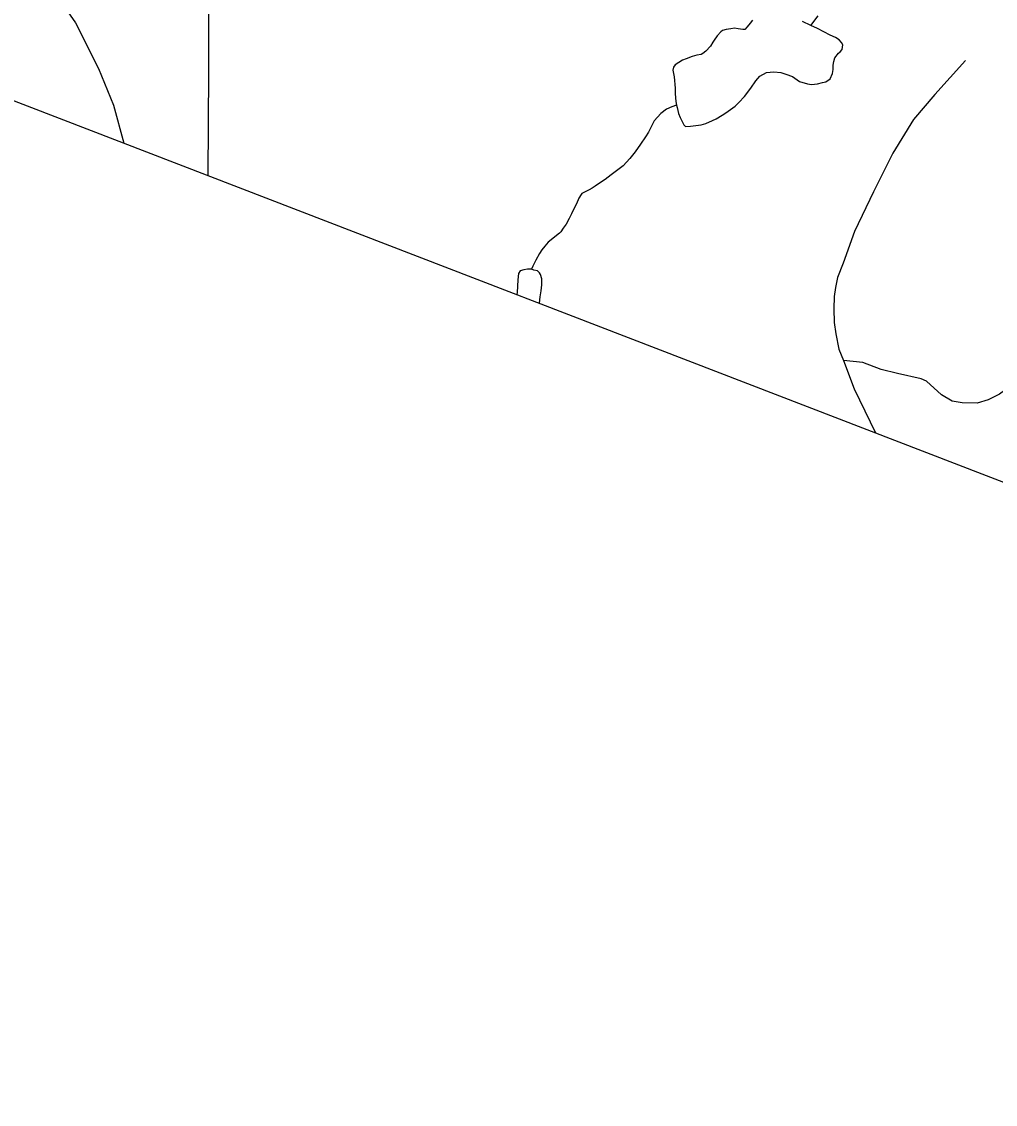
# Model space of a CAD drawing. Extents: x 2001466 to 2224147, y 644118 to 847247.
# Drawn here: x 2051817 to 2055061, y 653811 to 657420 of the extents above; entities that cross this region are included whole.
import ezdxf

# ---------------------------------------------------------------- set-up
doc = ezdxf.new("R2010")
doc.units = 0
for name, color, linetype in [('Exist Boundary Political CountyLine', 7, 'Continuous'), ('Exist Hydrographic Misc Water Feature', 7, 'Continuous'), ('Exist Railroad Mainline', 7, 'Continuous'), ('Exist Road Non-System Type 51', 7, 'Continuous'), ('Exist Road Secondary Type 51 Attributed', 7, 'Continuous')]:
    doc.layers.add(name, color=color, linetype=linetype)

msp = doc.modelspace()

# ---------------------------------------------------------------- linework, layer by layer
at = {"layer": 'Exist Boundary Political CountyLine'}
msp.add_lwpolyline([(2025347, 667357.1), (2026293.9, 666990.5), (2073692.9, 648709.4), (2076162.7, 647794.5), (2078580.1, 646988.2), (2083338.8, 645254.9), (2086621.1, 644117.9)], dxfattribs=at)
at = {"layer": 'Exist Hydrographic Misc Water Feature'}
for points in [[(2054252, 657424.2), (2054244, 657414.2), (2054234.1, 657402.2), (2054226.1, 657394.1), (2054220, 657394.1), (2054204, 657396.1), (2054192.1, 657398.1), (2054180, 657396.1), (2054164.2, 657394), (2054152.1, 657390), (2054146.2, 657386), (2054134.1, 657372), (2054124.2, 657357.9), (2054120.1, 657351.9), (2054112.1, 657337.9), (2054096.3, 657321.9), (2054086.3, 657313.9), (2054080.3, 657309.9), (2054066.2, 657307.8), (2054050.2, 657303.8), (2054030.3, 657295.8), (2054018.2, 657291.7), (2054006.3, 657283.7), (2053994.4, 657275.7), (2053988.5, 657267.7), (2053986.4, 657257.7), (2053990.3, 657235.8), (2053994.6, 657197.7), (2053994.6, 657179.7), (2053996.5, 657153.7), (2053998.7, 657141.7)], [(2054445.9, 657406.6), (2054418.1, 657420.5)], [(2054445.9, 657406.6), (2054469.9, 657438.6)], [(2053998.7, 657141.7), (2054000.6, 657133.7), (2054004.7, 657113.8), (2054010.6, 657099.8), (2054022.7, 657075.8), (2054028.9, 657069.8), (2054044.9, 657071.9), (2054062.7, 657073.9), (2054080.7, 657075.9), (2054096.7, 657079.9), (2054118.7, 657090), (2054130.6, 657096), (2054150.7, 657108.1), (2054162.6, 657116.1), (2054194.5, 657138.1), (2054206.4, 657150.1), (2054224.5, 657170.2), (2054246.4, 657198.2), (2054262.4, 657222.2), (2054276.4, 657238.2), (2054298.3, 657250.3), (2054322.3, 657252.4), (2054346.3, 657250.4), (2054362.3, 657244.4), (2054384.4, 657236.5), (2054408.4, 657220.5), (2054434.5, 657212.5), (2054448.4, 657210.6), (2054468.3, 657212.6), (2054484.5, 657216.7), (2054496.4, 657218.7), (2054510.3, 657228.7), (2054518.3, 657246.7), (2054520.2, 657260.7), (2054520.2, 657274.7), (2054522.2, 657286.7), (2054526.1, 657298.8), (2054538.2, 657314.8), (2054544.2, 657318.8), (2054550.1, 657326.7), (2054552.2, 657342.7), (2054548.1, 657350.7), (2054540.1, 657358.7), (2054528, 657366.7), (2054510.1, 657374.7), (2054468.1, 657396.6), (2054445.9, 657406.6)], [(2053998.7, 657141.7), (2053982.7, 657135.7), (2053964.7, 657127.6), (2053946.6, 657113.6), (2053934.7, 657101.7), (2053924.7, 657089.6), (2053916.7, 657073.6), (2053904.8, 657051.6), (2053894.8, 657035.6), (2053879, 657011.5), (2053860.9, 656985.5), (2053842.9, 656963.5), (2053820.9, 656939.5), (2053803.1, 656925.4), (2053781, 656909.4), (2053761.1, 656893.4), (2053739.1, 656879.3), (2053727.2, 656871.3), (2053717.2, 656865.3), (2053707.1, 656859.3), (2053683.1, 656847.2), (2053681.1, 656843.2), (2053673.3, 656831.2), (2053665.3, 656813.1), (2053655.3, 656793.2), (2053649.3, 656779.2), (2053641.3, 656763.2), (2053631.5, 656745.2), (2053621.4, 656731.1), (2053613.4, 656719.1), (2053609.3, 656715.1), (2053593.5, 656703.1), (2053581.4, 656693), (2053571.6, 656685), (2053559.5, 656671), (2053549.5, 656659), (2053541.7, 656647), (2053529.6, 656625), (2053519.7, 656605), (2053515.6, 656595)], [(2053515.6, 656595), (2053501.7, 656594.9), (2053489.6, 656592.9), (2053477.7, 656588.9), (2053471.7, 656580.8), (2053469.7, 656558.8), (2053467.8, 656516.8), (2053467.2, 656510.2)], [(2053542.2, 656481.2), (2053543.9, 656503.1), (2053547.8, 656523), (2053549.7, 656543), (2053549.7, 656563), (2053545.8, 656577), (2053541.7, 656583), (2053535.7, 656589), (2053523.6, 656591), (2053515.6, 656595)]]:
    msp.add_lwpolyline(points, dxfattribs=at)
at = {"layer": 'Exist Railroad Mainline'}
msp.add_lwpolyline([(2052475.4, 659820.7), (2052469.9, 659673.3), (2052452.4, 658871.1), (2052441.3, 658173.9), (2052440, 658089.7), (2052438.9, 658024.8), (2052439.4, 657252.5), (2052437, 656907.5)], dxfattribs=at)
at = {"layer": 'Exist Road Non-System Type 51'}
for points in [[(2054961.6, 657290.5), (2054859.3, 657176.6), (2054787.6, 657094.1), (2054719.3, 656981.4), (2054654.7, 656852.8), (2054592, 656720), (2054553.8, 656614.8), (2054534.9, 656567.2), (2054528.1, 656533.8), (2054523.6, 656503.4), (2054522.4, 656462.6), (2054523.8, 656417.4), (2054529, 656379.3), (2054539.5, 656328.7), (2054555.2, 656290.8)], [(2054555.2, 656290.8), (2054590.7, 656196.2), (2054661.1, 656049.7)], [(2056101.8, 656025.4), (2055938.6, 656060.7), (2055785.2, 656093.8), (2055626, 656131), (2055462.8, 656170.3), (2055341.4, 656202.8), (2055261.8, 656218.4), (2055175.9, 656224.2), (2055153.9, 656224.6), (2055133.8, 656219), (2055103.4, 656199.6), (2055074.9, 656178.2), (2055036.6, 656159), (2055000.3, 656147.7), (2054950.3, 656148.8), (2054916.5, 656155.4), (2054880.9, 656176.2), (2054831.8, 656221.2), (2054814, 656229.5), (2054734.3, 656247.1), (2054680.6, 656260.2), (2054619.1, 656283.5), (2054555.2, 656290.8)]]:
    msp.add_lwpolyline(points, dxfattribs=at)
at = {"layer": 'Exist Road Secondary Type 51 Attributed'}
msp.add_lwpolyline([(2050076.9, 659300), (2050146.6, 659252.5), (2050322.8, 659152.1), (2050571.4, 659004.3), (2050760.4, 658860.6), (2050918.2, 658714.8), (2051097.6, 658522.6), (2051222.2, 658372.6), (2051469.7, 658020.8), (2051619.6, 657858.2), (2051912.5, 657538.1), (2051997, 657415.6), (2052073.5, 657263.5), (2052123.1, 657140.9), (2052158.1, 657015.1)], dxfattribs=at)

doc.saveas('drawing.dxf')
